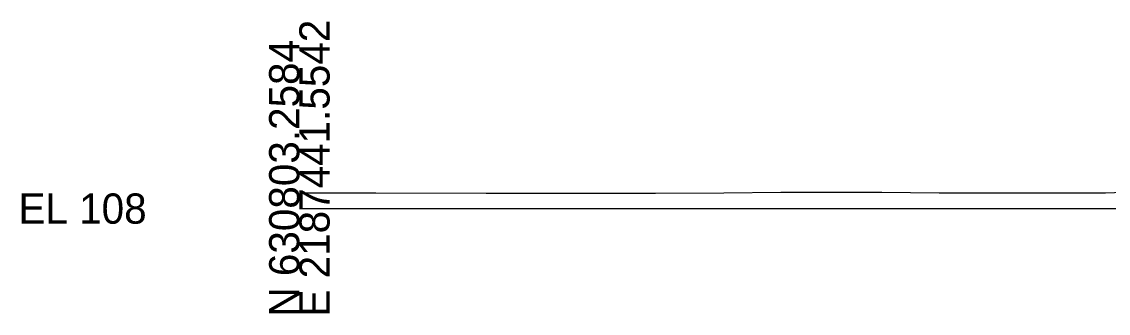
# Model space of a CAD drawing. Extents: x -26 to 4903, y -1010 to 9587.
# Drawn here: x -25.7 to 74.9, y 8990.3 to 9017.3 of the extents above; entities that cross this region are included whole.
import ezdxf

# ---------------------------------------------------------------- set-up
doc = ezdxf.new("R2010")
doc.units = 0
for name, color, linetype in [('Default', 7, 'Continuous'), ('Exist Cross Section Cell', 7, 'Continuous'), ('Exist XS Ground Line', 7, 'Continuous')]:
    doc.layers.add(name, color=color, linetype=linetype)

msp = doc.modelspace()

# ---------------------------------------------------------------- linework, layer by layer
at = {"layer": 'Exist Cross Section Cell'}
msp.add_line((0, 9000), (150, 9000), dxfattribs=at)
at = {"layer": 'Exist XS Ground Line'}
for p, q in [((0, 9001.46), (4.22, 9001.46)), ((4.22, 9001.46), (7.08, 9001.46)), ((7.08, 9001.46), (17.28, 9001.44)), ((17.28, 9001.44), (25.76, 9001.43)), ((25.76, 9001.43), (32.95, 9001.44)), ((32.95, 9001.44), (39.27, 9001.47)), ((39.27, 9001.47), (44.57, 9001.52)), ((44.57, 9001.52), (53.91, 9001.52)), ((53.91, 9001.52), (59.22, 9001.47)), ((59.22, 9001.47), (63.8, 9001.47)), ((63.8, 9001.47), (74.6, 9001.45)), ((74.6, 9001.45), (79.05, 9001.63))]:
    msp.add_line(p, q, dxfattribs=at)

# ---------------------------------------------------------------- texts
at = {"layer": 'Default'}
for s, height, p in [('Exterior Boundary', 0.02, (43.76, 9001.51)), ('LT_Slope_Fill', 0.02, (43.79, 9001.51)), ('-', 0.0001, (0, 9000))]:
    msp.add_text(s, height=height, dxfattribs=at).set_placement(p)
at = {"layer": 'Exist Cross Section Cell'}
for s, p in [('E 2187441.5542', (2.8, 8990)), ('N 630803.2584', (0, 8990))]:
    msp.add_text(s, height=2.8, rotation=90, dxfattribs=at).set_placement(p)
msp.add_text('EL 108', height=2.8, dxfattribs=at).set_placement((-26, 8998.6))

doc.saveas('drawing.dxf')
